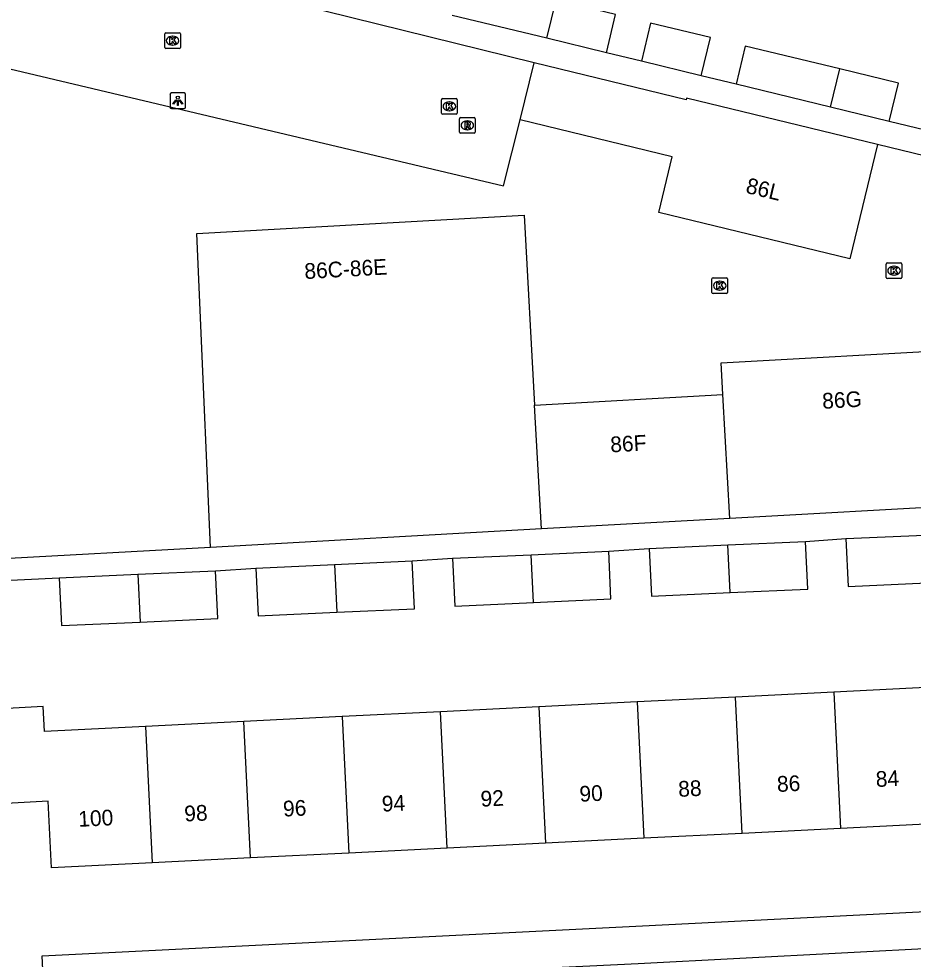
# Model space of a CAD drawing. Extents: x 161084 to 161928, y 385355 to 386522.
# Drawn here: x 161379 to 161435.9, y 385753.3 to 385813.1 of the extents above; entities that cross this region are included whole.
import ezdxf

# ---------------------------------------------------------------- set-up
doc = ezdxf.new("R2010")
doc.units = 0
for name, color, linetype in [('IMGEO_Kolk', 7, 'Continuous'), ('IMGEO_Lichtpunt', 7, 'Continuous'), ('IMGEO_Pand', 7, 'Continuous'), ('IMGEO_Pand_nummerreeks', 7, 'Continuous'), ('IMGEO_Rijbaan_lokaal_open', 7, 'Continuous'), ('IMGEO_Rioolput', 7, 'Continuous'), ('IMGEO_Voetpad_open', 7, 'Continuous')]:
    doc.layers.add(name, color=color, linetype=linetype)

msp = doc.modelspace()

# ---------------------------------------------------------------- linework, layer by layer
at = {"layer": 'IMGEO_Kolk'}
for p, q in [((161388.256, 385811.33), (161388.256, 385812.182)), ((161388.331, 385812.256), (161389.183, 385812.256)), ((161388.744, 385812.036), (161388.769, 385812.036)), ((161389.257, 385812.182), (161389.257, 385811.33)), ((161389.183, 385811.256), (161388.331, 385811.256)), ((161388.767, 385811.476), (161388.742, 385811.476)), ((161405.891, 385807.147), (161405.891, 385807.999)), ((161405.966, 385808.073), (161406.818, 385808.073)), ((161406.379, 385807.853), (161406.404, 385807.853)), ((161406.892, 385807.999), (161406.892, 385807.147)), ((161406.818, 385807.073), (161405.966, 385807.073)), ((161406.402, 385807.293), (161406.377, 385807.293)), ((161434.217, 385796.685), (161434.217, 385797.537)), ((161434.292, 385797.611), (161435.144, 385797.611)), ((161434.705, 385797.391), (161434.73, 385797.391)), ((161435.218, 385797.537), (161435.218, 385796.685)), ((161434.728, 385796.831), (161434.703, 385796.831)), ((161423.115, 385795.734), (161423.115, 385796.586)), ((161423.19, 385796.66), (161424.042, 385796.66)), ((161423.603, 385796.44), (161423.628, 385796.44)), ((161424.116, 385796.586), (161424.116, 385795.734)), ((161435.144, 385796.611), (161434.292, 385796.611)), ((161424.042, 385795.66), (161423.19, 385795.66)), ((161423.626, 385795.88), (161423.601, 385795.88))]:
    msp.add_line(p, q, dxfattribs=at)
for points in [[(161388.256, 385811.33), (161388.256, 385812.182)], [(161388.331, 385812.256), (161389.183, 385812.256)], [(161388.577, 385811.956), (161388.7, 385811.956), (161388.7, 385811.805), (161388.83, 385811.956), (161388.994, 385811.956), (161388.848, 385811.805), (161389.001, 385811.556), (161388.849, 385811.556), (161388.764, 385811.72), (161388.7, 385811.653), (161388.7, 385811.556), (161388.577, 385811.556), (161388.577, 385811.956)], [(161389.257, 385812.182), (161389.257, 385811.33)], [(161389.183, 385811.256), (161388.331, 385811.256)], [(161405.891, 385807.147), (161405.891, 385807.999)], [(161405.966, 385808.073), (161406.818, 385808.073)], [(161406.212, 385807.773), (161406.335, 385807.773), (161406.335, 385807.622), (161406.465, 385807.773), (161406.629, 385807.773), (161406.483, 385807.622), (161406.636, 385807.373), (161406.484, 385807.373), (161406.399, 385807.537), (161406.335, 385807.47), (161406.335, 385807.373), (161406.212, 385807.373), (161406.212, 385807.773)], [(161406.892, 385807.999), (161406.892, 385807.147)], [(161406.818, 385807.073), (161405.966, 385807.073)], [(161434.217, 385796.685), (161434.217, 385797.537)], [(161434.292, 385797.611), (161435.144, 385797.611)], [(161435.218, 385797.537), (161435.218, 385796.685)], [(161434.538, 385797.311), (161434.661, 385797.311), (161434.661, 385797.16), (161434.791, 385797.311), (161434.955, 385797.311), (161434.809, 385797.16), (161434.962, 385796.911), (161434.81, 385796.911), (161434.725, 385797.075), (161434.661, 385797.008), (161434.661, 385796.911), (161434.538, 385796.911), (161434.538, 385797.311)], [(161423.115, 385795.734), (161423.115, 385796.586)], [(161423.19, 385796.66), (161424.042, 385796.66)], [(161423.436, 385796.36), (161423.559, 385796.36), (161423.559, 385796.209), (161423.689, 385796.36), (161423.853, 385796.36), (161423.707, 385796.209), (161423.86, 385795.96), (161423.708, 385795.96), (161423.623, 385796.124), (161423.559, 385796.057), (161423.559, 385795.96), (161423.436, 385795.96), (161423.436, 385796.36)], [(161424.116, 385796.586), (161424.116, 385795.734)], [(161435.144, 385796.611), (161434.292, 385796.611)], [(161424.042, 385795.66), (161423.19, 385795.66)]]:
    msp.add_lwpolyline(points, dxfattribs=at)
for centre, start, end in [((161388.333, 385812.18), 91.55205, 178.44795), ((161388.333, 385812.18), 91.55205, 178.44795), ((161389.181, 385812.18), 1.55205, 88.44795), ((161389.181, 385812.18), 1.55205, 88.44795), ((161388.333, 385811.332), 181.55205, 268.44795), ((161388.333, 385811.332), 181.55205, 268.44795), ((161389.181, 385811.332), 271.55205, 358.44795), ((161389.181, 385811.332), 271.55205, 358.44795), ((161405.968, 385807.997), 91.55205, 178.44795), ((161405.968, 385807.997), 91.55205, 178.44795), ((161406.816, 385807.997), 1.55205, 88.44795), ((161406.816, 385807.997), 1.55205, 88.44795), ((161405.968, 385807.149), 181.55205, 268.44795), ((161405.968, 385807.149), 181.55205, 268.44795), ((161406.816, 385807.149), 271.55205, 358.44795), ((161406.816, 385807.149), 271.55205, 358.44795), ((161434.294, 385797.535), 91.55205, 178.44795), ((161434.294, 385797.535), 91.55205, 178.44795), ((161435.142, 385797.535), 1.55205, 88.44795), ((161435.142, 385797.535), 1.55205, 88.44795), ((161423.192, 385796.584), 91.55205, 178.44795), ((161423.192, 385796.584), 91.55205, 178.44795), ((161424.04, 385796.584), 1.55205, 88.44795), ((161424.04, 385796.584), 1.55205, 88.44795), ((161434.294, 385796.687), 181.55205, 268.44795), ((161434.294, 385796.687), 181.55205, 268.44795), ((161435.142, 385796.687), 271.55205, 358.44795), ((161435.142, 385796.687), 271.55205, 358.44795), ((161423.192, 385795.736), 181.55205, 268.44795), ((161423.192, 385795.736), 181.55205, 268.44795), ((161424.04, 385795.736), 271.55205, 358.44795), ((161424.04, 385795.736), 271.55205, 358.44795)]:
    msp.add_arc(centre, 0.0765, start, end, dxfattribs=at)
for centre, major_axis, ratio, start_param, end_param in [((161388.743, 385811.756), (-0.387, 0.002), 0.722429, 4.712389, 7.853982), ((161388.768, 385811.756), (-0.39, 0.002), 0.717154, 1.570796, 4.712389), ((161406.378, 385807.573), (-0.387, 0.002), 0.722429, 4.712389, 7.853982), ((161406.403, 385807.573), (-0.39, 0.002), 0.717154, 1.570796, 4.712389), ((161434.704, 385797.111), (-0.387, 0.002), 0.722429, 4.712389, 7.853982), ((161434.729, 385797.111), (-0.39, 0.002), 0.717154, 1.570796, 4.712389), ((161423.602, 385796.16), (-0.387, 0.002), 0.722429, 4.712389, 7.853982), ((161423.627, 385796.16), (-0.39, 0.002), 0.717154, 1.570796, 4.712389)]:
    msp.add_ellipse(centre, major_axis=major_axis, ratio=ratio, start_param=start_param, end_param=end_param, dxfattribs=at)
at = {"layer": 'IMGEO_Lichtpunt'}
for p, q in [((161388.594, 385808.335), (161388.594, 385807.528)), ((161388.594, 385808.335), (161388.594, 385807.528)), ((161389.496, 385808.43), (161388.688, 385808.43)), ((161389.496, 385808.43), (161388.688, 385808.43)), ((161389.59, 385807.528), (161389.59, 385808.335)), ((161389.59, 385807.528), (161389.59, 385808.335)), ((161388.688, 385807.434), (161389.496, 385807.434)), ((161388.688, 385807.434), (161389.496, 385807.434))]:
    msp.add_line(p, q, dxfattribs=at)
for points in [[(161388.968, 385807.999), (161389.007, 385807.971), (161388.819, 385807.709), (161388.781, 385807.736), (161388.968, 385807.999)], [(161389.07, 385807.951), (161389.117, 385807.951), (161389.117, 385807.629), (161389.07, 385807.629), (161389.07, 385807.951)], [(161389.18, 385807.971), (161389.218, 385807.998), (161389.405, 385807.736), (161389.366, 385807.708), (161389.18, 385807.971)]]:
    msp.add_lwpolyline(points, dxfattribs=at)
msp.add_circle((161389.093, 385808.133), 0.0994, dxfattribs=at)
for centre, start, end in [((161388.688, 385808.335), 90, 180), ((161388.688, 385808.335), 90, 180), ((161389.496, 385808.335), 0, 90), ((161389.496, 385808.335), 0, 90), ((161388.688, 385807.528), 180, 270), ((161388.688, 385807.528), 180, 270), ((161389.496, 385807.528), 270, 0), ((161389.496, 385807.528), 270, 360)]:
    msp.add_arc(centre, 0.0946, start, end, dxfattribs=at)
at = {"layer": 'IMGEO_Pand'}
for points in [[(161412.603, 385811.906), (161413.188, 385814.337)], [(161416.393, 385810.987), (161416.978, 385813.418), (161413.188, 385814.337)], [(161412.603, 385811.906), (161406.578, 385813.367)], [(161422.434, 385809.522), (161423.024, 385811.952), (161419.212, 385812.876), (161418.627, 385810.445)], [(161416.393, 385810.987), (161412.603, 385811.906)], [(161431.262, 385809.953), (161425.237, 385811.415), (161424.652, 385808.984)], [(161410.905, 385806.71), (161411.784, 385810.335)], [(161433.66, 385805.153), (161421.492, 385808.104), (161421.464, 385807.987), (161411.784, 385810.335)], [(161422.434, 385809.522), (161418.627, 385810.445)], [(161430.677, 385807.522), (161431.262, 385809.953)], [(161434.414, 385806.616), (161435.004, 385809.046), (161431.262, 385809.953)], [(161430.677, 385807.522), (161424.652, 385808.984)], [(161434.414, 385806.616), (161430.677, 385807.522)], [(161433.66, 385805.153), (161431.893, 385797.865), (161419.725, 385800.816), (161420.585, 385804.362), (161410.905, 385806.71)], [(161391.177, 385779.498), (161390.518, 385794.589), (161390.305, 385799.48), (161411.15, 385800.639), (161411.822, 385788.558)], [(161423.814, 385789.225), (161423.702, 385791.242), (161438.972, 385792.091)], [(161411.822, 385788.558), (161423.814, 385789.225)], [(161424.252, 385781.336), (161423.814, 385789.225)], [(161412.26, 385780.67), (161411.822, 385788.558)], [(161439.523, 385782.185), (161424.252, 385781.336)], [(161424.252, 385781.336), (161412.26, 385780.67)], [(161412.26, 385780.67), (161391.177, 385779.498)], [(161431.649, 385780.057), (161436.656, 385780.284)], [(161431.649, 385780.057), (161431.786, 385777.014), (161436.807, 385777.241)], [(161419.122, 385779.431), (161424.128, 385779.658)], [(161419.122, 385779.431), (161419.259, 385776.388), (161424.28, 385776.615)], [(161424.128, 385779.658), (161429.079, 385779.881)], [(161424.28, 385776.615), (161424.128, 385779.658)], [(161424.28, 385776.615), (161429.216, 385776.838), (161429.079, 385779.881)], [(161406.592, 385778.806), (161411.599, 385779.033)], [(161406.592, 385778.806), (161406.729, 385775.763), (161411.751, 385775.99)], [(161411.599, 385779.033), (161416.549, 385779.256)], [(161411.751, 385775.99), (161411.599, 385779.033)], [(161411.751, 385775.99), (161416.686, 385776.213), (161416.549, 385779.256)], [(161394.065, 385778.181), (161399.071, 385778.408)], [(161394.065, 385778.181), (161394.202, 385775.138), (161399.223, 385775.365)], [(161399.071, 385778.408), (161404.022, 385778.631)], [(161399.071, 385778.408), (161399.223, 385775.365)], [(161399.223, 385775.365), (161404.159, 385775.588), (161404.022, 385778.631)], [(161381.536, 385777.556), (161386.541, 385777.783)], [(161386.541, 385777.783), (161391.493, 385778.006)], [(161386.541, 385777.783), (161386.693, 385774.74)], [(161386.693, 385774.74), (161391.63, 385774.963), (161391.493, 385778.006)], [(161381.536, 385777.556), (161381.673, 385774.513), (161386.693, 385774.74)], [(161437.139, 385770.595), (161430.875, 385770.283)], [(161424.611, 385769.97), (161418.347, 385769.658)], [(161430.875, 385770.283), (161424.611, 385769.97)], [(161425.044, 385761.29), (161424.611, 385769.97)], [(161430.875, 385770.283), (161431.308, 385761.603)], [(161387.025, 385768.095), (161380.603, 385767.775), (161380.524, 385769.358), (161377.063, 385769.185)], [(161412.082, 385769.345), (161405.818, 385769.032)], [(161418.347, 385769.658), (161412.082, 385769.345)], [(161412.082, 385769.345), (161412.515, 385760.665)], [(161418.347, 385769.658), (161418.78, 385760.978)], [(161399.554, 385768.72), (161393.289, 385768.407)], [(161405.818, 385769.032), (161399.554, 385768.72)], [(161399.554, 385768.72), (161399.987, 385760.04)], [(161406.251, 385760.353), (161405.818, 385769.032)], [(161393.289, 385768.407), (161387.025, 385768.095)], [(161387.025, 385768.095), (161387.459, 385759.415)], [(161393.723, 385759.727), (161393.289, 385768.407)], [(161387.459, 385759.415), (161381.035, 385759.094), (161380.824, 385763.331), (161377.364, 385763.158)], [(161431.308, 385761.603), (161425.044, 385761.29)], [(161437.572, 385761.916), (161431.308, 385761.603)], [(161418.78, 385760.978), (161412.515, 385760.665)], [(161425.044, 385761.29), (161418.78, 385760.978)], [(161406.251, 385760.353), (161399.987, 385760.04)], [(161412.515, 385760.665), (161406.251, 385760.353)], [(161393.723, 385759.727), (161387.459, 385759.415)], [(161399.987, 385760.04), (161393.723, 385759.727)]]:
    msp.add_lwpolyline(points, dxfattribs=at)
at = {"layer": 'IMGEO_Rijbaan_lokaal_open'}
for points in [[(161411.784, 385810.335), (161380.136, 385818.183)], [(161375.498, 385810.645), (161409.837, 385802.513), (161410.905, 385806.71)]]:
    msp.add_lwpolyline(points, dxfattribs=at)
at = {"layer": 'IMGEO_Rioolput'}
for p, q in [((161407.034, 385805.937), (161407.034, 385806.789)), ((161407.109, 385806.863), (161407.961, 385806.863)), ((161407.522, 385806.643), (161407.547, 385806.643)), ((161408.035, 385806.789), (161408.035, 385805.937)), ((161407.961, 385805.863), (161407.109, 385805.863)), ((161407.545, 385806.083), (161407.52, 385806.083))]:
    msp.add_line(p, q, dxfattribs=at)
for points in [[(161407.034, 385805.937), (161407.034, 385806.789)], [(161407.109, 385806.863), (161407.961, 385806.863)], [(161407.623, 385806.561), (161407.371, 385806.563), (161407.371, 385806.163)], [(161407.371, 385806.163), (161407.495, 385806.163), (161407.495, 385806.325), (161407.506, 385806.325)], [(161407.549, 385806.482), (161407.495, 385806.482), (161407.495, 385806.401)], [(161407.495, 385806.401), (161407.547, 385806.401)], [(161408.035, 385806.789), (161408.035, 385805.937)], [(161407.961, 385805.863), (161407.109, 385805.863)], [(161407.553, 385806.296), (161407.624, 385806.163), (161407.764, 385806.163), (161407.699, 385806.289)]]:
    msp.add_lwpolyline(points, dxfattribs=at)
for centre, radius, start, end in [((161407.111, 385806.787), 0.0765, 91.55205, 178.44795), ((161407.111, 385806.787), 0.0765, 91.55205, 178.44795), ((161407.505, 385806.272), 0.0533, 26.02933, 88.69889), ((161407.531, 385806.59), 0.19, 274.7715, 282.96867), ((161407.555, 385806.386), 0.0964, 77.00612, 93.18647), ((161407.569, 385806.443), 0.0378, 276.66336, 79.67722), ((161407.622, 385806.451), 0.109, 350.36119, 89.41601), ((161407.62, 385806.451), 0.112, 277.58423, 350.98172), ((161407.604, 385806.236), 0.108, 29.51342, 73.79051), ((161407.959, 385806.787), 0.0765, 1.55205, 88.44795), ((161407.959, 385806.787), 0.0765, 1.55205, 88.44795), ((161407.111, 385805.939), 0.0765, 181.55205, 268.44795), ((161407.111, 385805.939), 0.0765, 181.55205, 268.44795), ((161407.959, 385805.939), 0.0765, 271.55205, 358.44795), ((161407.959, 385805.939), 0.0765, 271.55205, 358.44795)]:
    msp.add_arc(centre, radius, start, end, dxfattribs=at)
for centre, major_axis, ratio, start_param, end_param in [((161407.521, 385806.363), (-0.387, 0.002), 0.722429, 4.712389, 7.853982), ((161407.546, 385806.363), (-0.39, 0.002), 0.717154, 1.570796, 4.712389)]:
    msp.add_ellipse(centre, major_axis=major_axis, ratio=ratio, start_param=start_param, end_param=end_param, dxfattribs=at)
at = {"layer": 'IMGEO_Voetpad_open'}
for points in [[(161418.627, 385810.445), (161416.393, 385810.987)], [(161424.652, 385808.984), (161422.434, 385809.522)], [(161436.703, 385806.061), (161434.414, 385806.616)], [(161438.985, 385803.861), (161433.66, 385805.153)], [(161429.079, 385779.881), (161431.649, 385780.057)], [(161391.177, 385779.498), (161377.159, 385778.718)], [(161416.549, 385779.256), (161419.122, 385779.431)], [(161404.022, 385778.631), (161406.592, 385778.806)], [(161391.493, 385778.006), (161394.065, 385778.181)], [(161377.063, 385769.185), (161376.653, 385777.335), (161381.536, 385777.556)], [(161530.283, 385758.789), (161528.955, 385758.728), (161500.001, 385757.213), (161458.938, 385755.138), (161455.76, 385754.979), (161454.163, 385754.884), (161450.803, 385754.684), (161418.419, 385752.994), (161384.956, 385751.367)], [(161377.787, 385752.478), (161380.483, 385752.611), (161380.46, 385753.49), (161418.265, 385755.389), (161453.943, 385757.182)]]:
    msp.add_lwpolyline(points, dxfattribs=at)

# ---------------------------------------------------------------- texts
at = {"layer": 'IMGEO_Pand_nummerreeks'}
for s, rotation, p in [('86L', 346.36775, (161425.216, 385802.078)), ('86C-86E', 3.18242, (161397.181, 385796.578)), ('86G', 3.18233, (161430.167, 385788.316)), ('86F', 3.18354, (161416.668, 385785.542)), ('86', 2.85724, (161427.283, 385763.925)), ('84', 2.85724, (161433.576, 385764.239)), ('88', 2.85724, (161420.993, 385763.611)), ('92', 2.85724, (161408.401, 385762.983)), ('90', 2.85724, (161414.7, 385763.297)), ('96', 2.85724, (161395.817, 385762.355)), ('94', 2.85724, (161402.111, 385762.669)), ('100', 2.85906, (161382.774, 385761.703)), ('98', 2.85724, (161389.527, 385762.041))]:
    msp.add_text(s, height=1, rotation=rotation, dxfattribs=at).set_placement(p)

doc.saveas('drawing.dxf')
